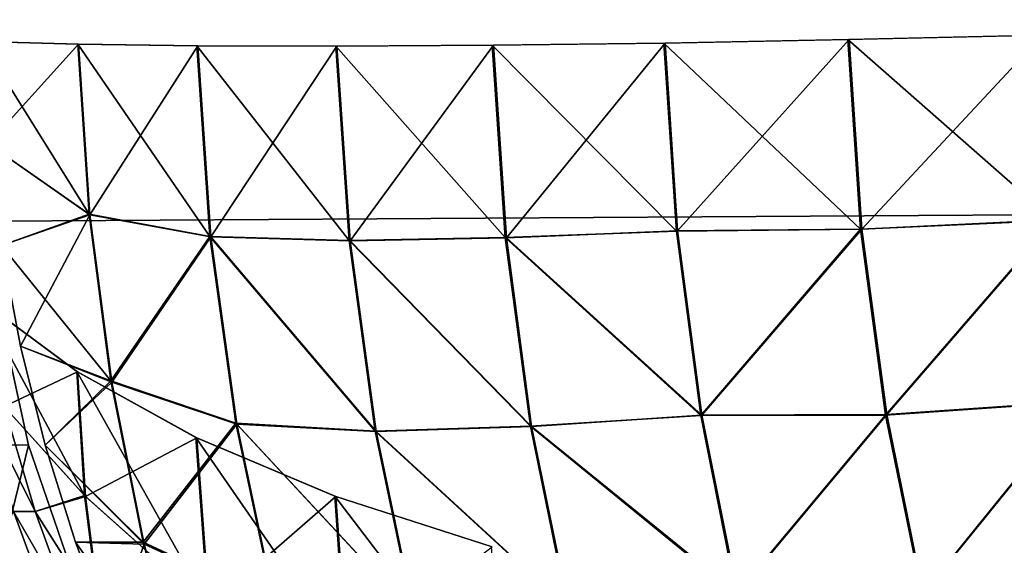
# Model space of a CAD drawing. Header units: millimetres. Extents: x -125 to 125, y -4 to 54.
# Tile 478 of 612: x 72.627 to 73.845, y -0.716 to -0.066. Entities that reach past the tile are written whole.
import ezdxf

# ---------------------------------------------------------------- set-up
doc = ezdxf.new("R2010")
doc.units = ezdxf.units.MM
doc.header["$LTSCALE"] = 65.185185
for name, color, linetype in [('10', 7, 'CONTINUOUS'), ('103', 7, 'CONTINUOUS'), ('104', 7, 'CONTINUOUS'), ('8', 7, 'CONTINUOUS'), ('83', 7, 'CONTINUOUS'), ('84', 7, 'CONTINUOUS'), ('85', 7, 'CONTINUOUS'), ('91', 7, 'CONTINUOUS'), ('92', 7, 'CONTINUOUS'), ('95', 7, 'CONTINUOUS'), ('96', 7, 'CONTINUOUS'), ('97', 7, 'CONTINUOUS')]:
    doc.layers.add(name, color=color, linetype=linetype)

msp = doc.modelspace()

# ---------------------------------------------------------------- linework, layer by layer
at = {"layer": '10', "color": 7, "linetype": 'Continuous'}
for points in [[(123.901, 0, -124.9), (-123.8345, -1.5218, -124.8336), (-123.901, 0, -124.9), (123.901, 0, -124.9)], [(123.8345, -1.5218, -124.8336), (-123.8345, -1.5218, -124.8336), (123.901, 0, -124.9), (123.8345, -1.5218, -124.8336)]]:
    msp.add_3dface(points, dxfattribs=at)
at = {"layer": '103', "color": 7, "linetype": 'Continuous'}
for points in [[(73.6518, -0.0906, -111.8254), (73.8912, -0.085, -111.9037), (73.9067, -0.314, -111.8839), (73.6518, -0.0906, -111.8254)], [(72.7128, -0.3064, -111.0149), (72.579, -0.0927, -110.8133), (72.6988, -0.0962, -111.0327), (72.7128, -0.3064, -111.0149)], [(72.588, -0.2193, -110.8092), (72.579, -0.0927, -110.8133), (72.7128, -0.3064, -111.0149), (72.588, -0.2193, -110.8092)], [(72.7128, -0.3064, -111.0149), (72.6988, -0.0962, -111.0327), (72.8624, -0.3341, -111.2162), (72.7128, -0.3064, -111.0149)], [(72.6988, -0.0962, -111.0327), (72.8462, -0.0982, -111.2369), (72.8624, -0.3341, -111.2162), (72.6988, -0.0962, -111.0327)], [(73.0181, -0.0986, -111.4211), (73.2118, -0.0975, -111.5822), (73.2278, -0.3353, -111.5617), (73.0181, -0.0986, -111.4211)], [(73.2118, -0.0975, -111.5822), (73.4242, -0.0948, -111.7177), (73.4397, -0.3274, -111.698), (73.2118, -0.0975, -111.5822)], [(73.2278, -0.3353, -111.5617), (73.2118, -0.0975, -111.5822), (73.4397, -0.3274, -111.698), (73.2278, -0.3353, -111.5617)], [(73.4242, -0.0948, -111.7177), (73.6518, -0.0906, -111.8254), (73.6676, -0.3251, -111.8053), (73.4242, -0.0948, -111.7177)], [(73.4397, -0.3274, -111.698), (73.4242, -0.0948, -111.7177), (73.6676, -0.3251, -111.8053), (73.4397, -0.3274, -111.698)], [(73.6676, -0.3251, -111.8053), (73.6518, -0.0906, -111.8254), (73.9067, -0.314, -111.8839), (73.6676, -0.3251, -111.8053)], [(72.8624, -0.3341, -111.2162), (72.8462, -0.0982, -111.2369), (73.0345, -0.3391, -111.4001), (72.8624, -0.3341, -111.2162)], [(72.8462, -0.0982, -111.2369), (73.0181, -0.0986, -111.4211), (73.0345, -0.3391, -111.4001), (72.8462, -0.0982, -111.2369)], [(73.0345, -0.3391, -111.4001), (73.0181, -0.0986, -111.4211), (73.2278, -0.3353, -111.5617), (73.0345, -0.3391, -111.4001)], [(72.6043, -0.3451, -110.8016), (72.588, -0.2193, -110.8092), (72.7128, -0.3064, -111.0149), (72.6043, -0.3451, -110.8016)], [(72.7398, -0.5125, -110.9765), (72.6043, -0.3451, -110.8016), (72.7128, -0.3064, -111.0149), (72.7398, -0.5125, -110.9765)], [(72.7398, -0.5125, -110.9765), (72.7128, -0.3064, -111.0149), (72.8624, -0.3341, -111.2162), (72.7398, -0.5125, -110.9765)], [(73.6984, -0.5549, -111.7615), (73.6676, -0.3251, -111.8053), (73.9067, -0.314, -111.8839), (73.6984, -0.5549, -111.7615)], [(73.937, -0.5383, -111.8409), (73.6984, -0.5549, -111.7615), (73.9067, -0.314, -111.8839), (73.937, -0.5383, -111.8409)], [(73.4697, -0.5555, -111.6554), (73.2278, -0.3353, -111.5617), (73.4397, -0.3274, -111.698), (73.4697, -0.5555, -111.6554)], [(73.4697, -0.5555, -111.6554), (73.4397, -0.3274, -111.698), (73.6676, -0.3251, -111.8053), (73.4697, -0.5555, -111.6554)], [(73.6984, -0.5549, -111.7615), (73.4697, -0.5555, -111.6554), (73.6676, -0.3251, -111.8053), (73.6984, -0.5549, -111.7615)], [(72.8943, -0.5649, -111.1708), (72.7398, -0.5125, -110.9765), (72.8624, -0.3341, -111.2162), (72.8943, -0.5649, -111.1708)], [(72.8943, -0.5649, -111.1708), (72.8624, -0.3341, -111.2162), (73.0667, -0.5745, -111.3543), (72.8943, -0.5649, -111.1708)], [(73.0667, -0.5745, -111.3543), (72.8624, -0.3341, -111.2162), (73.0345, -0.3391, -111.4001), (73.0667, -0.5745, -111.3543)], [(73.259, -0.5683, -111.5175), (73.0345, -0.3391, -111.4001), (73.2278, -0.3353, -111.5617), (73.259, -0.5683, -111.5175)], [(73.0667, -0.5745, -111.3543), (73.0345, -0.3391, -111.4001), (73.259, -0.5683, -111.5175), (73.0667, -0.5745, -111.3543)], [(73.259, -0.5683, -111.5175), (73.2278, -0.3353, -111.5617), (73.4697, -0.5555, -111.6554), (73.259, -0.5683, -111.5175)], [(72.6277, -0.4694, -110.7906), (72.6043, -0.3451, -110.8016), (72.7398, -0.5125, -110.9765), (72.6277, -0.4694, -110.7906)], [(72.6583, -0.5919, -110.7764), (72.6277, -0.4694, -110.7906), (72.7398, -0.5125, -110.9765), (72.6583, -0.5919, -110.7764)], [(72.7796, -0.7118, -110.9181), (72.6583, -0.5919, -110.7764), (72.7398, -0.5125, -110.9765), (72.7796, -0.7118, -110.9181)], [(72.7796, -0.7118, -110.9181), (72.7398, -0.5125, -110.9765), (72.8943, -0.5649, -111.1708), (72.7796, -0.7118, -110.9181)], [(73.7437, -0.7766, -111.6948), (73.6984, -0.5549, -111.7615), (73.937, -0.5383, -111.8409), (73.7437, -0.7766, -111.6948)], [(73.9815, -0.7547, -111.7753), (73.7437, -0.7766, -111.6948), (73.937, -0.5383, -111.8409), (73.9815, -0.7547, -111.7753)], [(73.5138, -0.776, -111.5906), (73.259, -0.5683, -111.5175), (73.4697, -0.5555, -111.6554), (73.5138, -0.776, -111.5906)], [(73.5138, -0.776, -111.5906), (73.4697, -0.5555, -111.6554), (73.6984, -0.5549, -111.7615), (73.5138, -0.776, -111.5906)], [(73.7437, -0.7766, -111.6948), (73.5138, -0.776, -111.5906), (73.6984, -0.5549, -111.7615), (73.7437, -0.7766, -111.6948)], [(72.9413, -0.7871, -111.1014), (72.7796, -0.7118, -110.9181), (72.8943, -0.5649, -111.1708), (72.9413, -0.7871, -111.1014)], [(73.1141, -0.8012, -111.2844), (72.8943, -0.5649, -111.1708), (73.0667, -0.5745, -111.3543), (73.1141, -0.8012, -111.2844)], [(72.9413, -0.7871, -111.1014), (72.8943, -0.5649, -111.1708), (73.1141, -0.8012, -111.2844), (72.9413, -0.7871, -111.1014)], [(73.3049, -0.7932, -111.45), (73.0667, -0.5745, -111.3543), (73.259, -0.5683, -111.5175), (73.3049, -0.7932, -111.45)], [(73.3049, -0.7932, -111.45), (73.259, -0.5683, -111.5175), (73.5138, -0.776, -111.5906), (73.3049, -0.7932, -111.45)], [(73.1141, -0.8012, -111.2844), (73.0667, -0.5745, -111.3543), (73.3049, -0.7932, -111.45), (73.1141, -0.8012, -111.2844)], [(72.6958, -0.712, -110.7589), (72.6583, -0.5919, -110.7764), (72.7796, -0.7118, -110.9181), (72.6958, -0.712, -110.7589)], [(72.8315, -0.9014, -110.8405), (72.6958, -0.712, -110.7589), (72.7796, -0.7118, -110.9181), (72.8315, -0.9014, -110.8405)], [(72.7402, -0.8292, -110.7382), (72.6958, -0.712, -110.7589), (72.8315, -0.9014, -110.8405), (72.7402, -0.8292, -110.7382)], [(72.8315, -0.9014, -110.8405), (72.7796, -0.7118, -110.9181), (72.9413, -0.7871, -111.1014), (72.8315, -0.9014, -110.8405)]]:
    msp.add_3dface(points, dxfattribs=at)
at = {"layer": '104', "color": 7, "linetype": 'Continuous'}
for points in [[(72.5773, -0.4119, -107.5263), (72.6075, -0.5442, -107.5388), (72.6983, -0.5014, -107.3253), (72.5773, -0.4119, -107.5263)], [(72.6983, -0.5014, -107.3253), (72.6075, -0.5442, -107.5388), (72.7083, -0.6555, -107.4049), (72.6983, -0.5014, -107.3253)], [(72.846, -0.5831, -107.139), (72.6983, -0.5014, -107.3253), (72.7083, -0.6555, -107.4049), (72.846, -0.5831, -107.139)], [(72.6075, -0.5442, -107.5388), (72.6459, -0.674, -107.5547), (72.7083, -0.6555, -107.4049), (72.6075, -0.5442, -107.5388)], [(72.8614, -0.792, -107.2502), (72.846, -0.5831, -107.139), (72.7083, -0.6555, -107.4049), (72.8614, -0.792, -107.2502)], [(73.0181, -0.6556, -106.9707), (72.846, -0.5831, -107.139), (72.8614, -0.792, -107.2502), (73.0181, -0.6556, -106.9707)], [(72.6459, -0.674, -107.5547), (72.727, -0.8019, -107.4964), (72.7083, -0.6555, -107.4049), (72.6459, -0.674, -107.5547)], [(72.727, -0.8019, -107.4964), (72.8614, -0.792, -107.2502), (72.7083, -0.6555, -107.4049), (72.727, -0.8019, -107.4964)], [(73.0318, -0.8515, -107.0737), (73.0181, -0.6556, -106.9707), (72.8614, -0.792, -107.2502), (73.0318, -0.8515, -107.0737)], [(73.2117, -0.7177, -106.8229), (73.0181, -0.6556, -106.9707), (73.0318, -0.8515, -107.0737), (73.2117, -0.7177, -106.8229)], [(72.6459, -0.674, -107.5547), (72.6923, -0.8007, -107.5739), (72.727, -0.8019, -107.4964), (72.6459, -0.674, -107.5547)]]:
    msp.add_3dface(points, dxfattribs=at)
at = {"layer": '8', "color": 7, "linetype": 'Continuous'}
for points in [[(-123.8345, -1.5218, 124.8336), (123.8345, -1.5218, 124.8336), (-123.901, 0, 124.9), (-123.8345, -1.5218, 124.8336)], [(-123.901, 0, 124.9), (123.8345, -1.5218, 124.8336), (123.901, 0, 124.9), (-123.901, 0, 124.9)]]:
    msp.add_3dface(points, dxfattribs=at)
at = {"layer": '83', "color": 7, "linetype": 'Continuous'}
for points in [[(72.6194, -0.674, 107.6186), (72.5811, -0.5442, 107.6027), (72.6459, -0.674, 107.5547), (72.6194, -0.674, 107.6186)], [(72.6459, -0.674, 107.5547), (72.5811, -0.5442, 107.6027), (72.6075, -0.5442, 107.5388), (72.6459, -0.674, 107.5547)], [(72.6659, -0.8007, 107.6378), (72.6194, -0.674, 107.6186), (72.6923, -0.8007, 107.5739), (72.6659, -0.8007, 107.6378)], [(72.6923, -0.8007, 107.5739), (72.6194, -0.674, 107.6186), (72.6459, -0.674, 107.5547), (72.6923, -0.8007, 107.5739)]]:
    msp.add_3dface(points, dxfattribs=at)
at = {"layer": '84', "color": 7, "linetype": 'Continuous'}
msp.add_3dface([(72.6194, -0.674, 107.6186), (72.6659, -0.8007, 107.6378), (72.5357, -0.7869, 107.9794), (72.6194, -0.674, 107.6186)], dxfattribs=at)
at = {"layer": '85', "color": 7, "linetype": 'Continuous'}
for points in [[(72.5836, -0.3451, 110.7573), (72.4949, -0.589, 110.3859), (72.6376, -0.5919, 110.7321), (72.5836, -0.3451, 110.7573)], [(72.4949, -0.589, 110.3859), (72.5799, -0.8267, 110.3558), (72.6376, -0.5919, 110.7321), (72.4949, -0.589, 110.3859)], [(72.6376, -0.5919, 110.7321), (72.5799, -0.8267, 110.3558), (72.7195, -0.8292, 110.6939), (72.6376, -0.5919, 110.7321)]]:
    msp.add_3dface(points, dxfattribs=at)
at = {"layer": '91', "color": 7, "linetype": 'Continuous'}
for points in [[(73.6535, -0.0906, 111.8261), (73.6693, -0.3248, 111.8059), (73.8929, -0.0849, 111.9041), (73.6535, -0.0906, 111.8261)], [(73.8929, -0.0849, 111.9041), (73.6693, -0.3248, 111.8059), (73.9084, -0.3135, 111.8844), (73.8929, -0.0849, 111.9041)], [(72.6997, -0.0962, 111.0342), (72.579, -0.0927, 110.8133), (72.588, -0.2193, 110.8092), (72.6997, -0.0962, 111.0342)], [(72.7138, -0.3073, 111.0163), (72.6997, -0.0962, 111.0342), (72.588, -0.2193, 110.8092), (72.7138, -0.3073, 111.0163)], [(72.6997, -0.0962, 111.0342), (72.7138, -0.3073, 111.0163), (72.8473, -0.0982, 111.2383), (72.6997, -0.0962, 111.0342)], [(73.0194, -0.0986, 111.4223), (73.0359, -0.3394, 111.4013), (73.2132, -0.0975, 111.5832), (73.0194, -0.0986, 111.4223)], [(73.2132, -0.0975, 111.5832), (73.0359, -0.3394, 111.4013), (73.2293, -0.3355, 111.5628), (73.2132, -0.0975, 111.5832)], [(73.2132, -0.0975, 111.5832), (73.2293, -0.3355, 111.5628), (73.4257, -0.0948, 111.7185), (73.2132, -0.0975, 111.5832)], [(73.4257, -0.0948, 111.7185), (73.2293, -0.3355, 111.5628), (73.4412, -0.3271, 111.6988), (73.4257, -0.0948, 111.7185)], [(73.4257, -0.0948, 111.7185), (73.4412, -0.3271, 111.6988), (73.6535, -0.0906, 111.8261), (73.4257, -0.0948, 111.7185)], [(73.6535, -0.0906, 111.8261), (73.4412, -0.3271, 111.6988), (73.6693, -0.3248, 111.8059), (73.6535, -0.0906, 111.8261)], [(72.8473, -0.0982, 111.2383), (72.7138, -0.3073, 111.0163), (72.8636, -0.3346, 111.2175), (72.8473, -0.0982, 111.2383)], [(72.8473, -0.0982, 111.2383), (72.8636, -0.3346, 111.2175), (73.0194, -0.0986, 111.4223), (72.8473, -0.0982, 111.2383)], [(73.0194, -0.0986, 111.4223), (72.8636, -0.3346, 111.2175), (73.0359, -0.3394, 111.4013), (73.0194, -0.0986, 111.4223)], [(72.6043, -0.3451, 110.8016), (72.7138, -0.3073, 111.0163), (72.588, -0.2193, 110.8092), (72.6043, -0.3451, 110.8016)], [(72.6277, -0.4694, 110.7906), (72.7138, -0.3073, 111.0163), (72.6043, -0.3451, 110.8016), (72.6277, -0.4694, 110.7906)], [(72.741, -0.5142, 110.9776), (72.7138, -0.3073, 111.0163), (72.6277, -0.4694, 110.7906), (72.741, -0.5142, 110.9776)], [(72.7138, -0.3073, 111.0163), (72.741, -0.5142, 110.9776), (72.8636, -0.3346, 111.2175), (72.7138, -0.3073, 111.0163)], [(73.6693, -0.3248, 111.8059), (73.7, -0.5542, 111.7623), (73.9084, -0.3135, 111.8844), (73.6693, -0.3248, 111.8059)], [(73.9084, -0.3135, 111.8844), (73.7, -0.5542, 111.7623), (73.9385, -0.5374, 111.8415), (73.9084, -0.3135, 111.8844)], [(73.4412, -0.3271, 111.6988), (73.2293, -0.3355, 111.5628), (73.4711, -0.555, 111.6564), (73.4412, -0.3271, 111.6988)], [(73.4412, -0.3271, 111.6988), (73.4711, -0.555, 111.6564), (73.6693, -0.3248, 111.8059), (73.4412, -0.3271, 111.6988)], [(73.6693, -0.3248, 111.8059), (73.4711, -0.555, 111.6564), (73.7, -0.5542, 111.7623), (73.6693, -0.3248, 111.8059)], [(72.8636, -0.3346, 111.2175), (72.741, -0.5142, 110.9776), (72.8956, -0.5659, 111.1719), (72.8636, -0.3346, 111.2175)], [(73.0359, -0.3394, 111.4013), (72.8636, -0.3346, 111.2175), (73.0681, -0.5751, 111.3554), (73.0359, -0.3394, 111.4013)], [(72.8636, -0.3346, 111.2175), (72.8956, -0.5659, 111.1719), (73.0681, -0.5751, 111.3554), (72.8636, -0.3346, 111.2175)], [(73.2293, -0.3355, 111.5628), (73.0359, -0.3394, 111.4013), (73.2605, -0.5688, 111.5184), (73.2293, -0.3355, 111.5628)], [(73.0359, -0.3394, 111.4013), (73.0681, -0.5751, 111.3554), (73.2605, -0.5688, 111.5184), (73.0359, -0.3394, 111.4013)], [(73.2293, -0.3355, 111.5628), (73.2605, -0.5688, 111.5184), (73.4711, -0.555, 111.6564), (73.2293, -0.3355, 111.5628)], [(72.6583, -0.5919, 110.7764), (72.741, -0.5142, 110.9776), (72.6277, -0.4694, 110.7906), (72.6583, -0.5919, 110.7764)], [(72.7811, -0.7142, 110.9188), (72.741, -0.5142, 110.9776), (72.6583, -0.5919, 110.7764), (72.7811, -0.7142, 110.9188)], [(72.741, -0.5142, 110.9776), (72.7811, -0.7142, 110.9188), (72.8956, -0.5659, 111.1719), (72.741, -0.5142, 110.9776)], [(73.7, -0.5542, 111.7623), (73.7452, -0.7757, 111.6958), (73.9385, -0.5374, 111.8415), (73.7, -0.5542, 111.7623)], [(73.9385, -0.5374, 111.8415), (73.7452, -0.7757, 111.6958), (73.9829, -0.7533, 111.7762), (73.9385, -0.5374, 111.8415)], [(73.4711, -0.555, 111.6564), (73.2605, -0.5688, 111.5184), (73.5151, -0.7752, 111.5917), (73.4711, -0.555, 111.6564)], [(73.4711, -0.555, 111.6564), (73.5151, -0.7752, 111.5917), (73.7, -0.5542, 111.7623), (73.4711, -0.555, 111.6564)], [(73.7, -0.5542, 111.7623), (73.5151, -0.7752, 111.5917), (73.7452, -0.7757, 111.6958), (73.7, -0.5542, 111.7623)], [(72.8956, -0.5659, 111.1719), (72.7811, -0.7142, 110.9188), (72.9427, -0.7884, 111.1023), (72.8956, -0.5659, 111.1719)], [(73.0681, -0.5751, 111.3554), (72.8956, -0.5659, 111.1719), (73.1156, -0.8021, 111.2853), (73.0681, -0.5751, 111.3554)], [(72.8956, -0.5659, 111.1719), (72.9427, -0.7884, 111.1023), (73.1156, -0.8021, 111.2853), (72.8956, -0.5659, 111.1719)], [(73.2605, -0.5688, 111.5184), (73.0681, -0.5751, 111.3554), (73.3065, -0.7939, 111.4508), (73.2605, -0.5688, 111.5184)], [(73.2605, -0.5688, 111.5184), (73.3065, -0.7939, 111.4508), (73.5151, -0.7752, 111.5917), (73.2605, -0.5688, 111.5184)], [(73.0681, -0.5751, 111.3554), (73.1156, -0.8021, 111.2853), (73.3065, -0.7939, 111.4508), (73.0681, -0.5751, 111.3554)], [(72.6958, -0.712, 110.7589), (72.7811, -0.7142, 110.9188), (72.6583, -0.5919, 110.7764), (72.6958, -0.712, 110.7589)], [(72.7402, -0.8292, 110.7382), (72.7811, -0.7142, 110.9188), (72.6958, -0.712, 110.7589), (72.7402, -0.8292, 110.7382)], [(72.8334, -0.9045, 110.8406), (72.7811, -0.7142, 110.9188), (72.7402, -0.8292, 110.7382), (72.8334, -0.9045, 110.8406)], [(72.7811, -0.7142, 110.9188), (72.8334, -0.9045, 110.8406), (72.9427, -0.7884, 111.1023), (72.7811, -0.7142, 110.9188)]]:
    msp.add_3dface(points, dxfattribs=at)
at = {"layer": '92', "color": 7, "linetype": 'Continuous'}
for points in [[(72.6075, -0.5442, 107.5388), (72.5773, -0.4119, 107.5263), (72.7072, -0.654, 107.4058), (72.6075, -0.5442, 107.5388)], [(72.5773, -0.4119, 107.5263), (72.6974, -0.5008, 107.3267), (72.7072, -0.654, 107.4058), (72.5773, -0.4119, 107.5263)], [(72.6974, -0.5008, 107.3267), (72.8602, -0.7908, 107.2511), (72.7072, -0.654, 107.4058), (72.6974, -0.5008, 107.3267)], [(72.8449, -0.5826, 107.1403), (72.8602, -0.7908, 107.2511), (72.6974, -0.5008, 107.3267), (72.8449, -0.5826, 107.1403)], [(72.6459, -0.674, 107.5547), (72.6075, -0.5442, 107.5388), (72.7072, -0.654, 107.4058), (72.6459, -0.674, 107.5547)], [(73.0168, -0.6551, 106.9718), (73.0305, -0.8506, 107.0746), (72.8449, -0.5826, 107.1403), (73.0168, -0.6551, 106.9718)], [(72.8449, -0.5826, 107.1403), (73.0305, -0.8506, 107.0746), (72.8602, -0.7908, 107.2511), (72.8449, -0.5826, 107.1403)], [(72.6459, -0.674, 107.5547), (72.7072, -0.654, 107.4058), (72.7258, -0.7996, 107.4967), (72.6459, -0.674, 107.5547)], [(72.7072, -0.654, 107.4058), (72.8602, -0.7908, 107.2511), (72.7258, -0.7996, 107.4967), (72.7072, -0.654, 107.4058)], [(73.0168, -0.6551, 106.9718), (73.2255, -0.9283, 106.9356), (73.0305, -0.8506, 107.0746), (73.0168, -0.6551, 106.9718)], [(73.2103, -0.7173, 106.8239), (73.2255, -0.9283, 106.9356), (73.0168, -0.6551, 106.9718), (73.2103, -0.7173, 106.8239)], [(72.6923, -0.8007, 107.5739), (72.6459, -0.674, 107.5547), (72.7258, -0.7996, 107.4967), (72.6923, -0.8007, 107.5739)]]:
    msp.add_3dface(points, dxfattribs=at)
at = {"layer": '95', "color": 7, "linetype": 'Continuous'}
for points in [[(72.6194, -0.674, -107.6186), (72.6459, -0.674, -107.5547), (72.5811, -0.5442, -107.6027), (72.6194, -0.674, -107.6186)], [(72.6459, -0.674, -107.5547), (72.6075, -0.5442, -107.5388), (72.5811, -0.5442, -107.6027), (72.6459, -0.674, -107.5547)], [(72.6923, -0.8007, -107.5739), (72.6459, -0.674, -107.5547), (72.6194, -0.674, -107.6186), (72.6923, -0.8007, -107.5739)], [(72.6659, -0.8007, -107.6378), (72.6923, -0.8007, -107.5739), (72.6194, -0.674, -107.6186), (72.6659, -0.8007, -107.6378)]]:
    msp.add_3dface(points, dxfattribs=at)
at = {"layer": '96', "color": 7, "linetype": 'Continuous'}
msp.add_3dface([(72.6659, -0.8007, -107.6378), (72.6194, -0.674, -107.6186), (72.5357, -0.7869, -107.9794), (72.6659, -0.8007, -107.6378)], dxfattribs=at)
at = {"layer": '97', "color": 7, "linetype": 'Continuous'}
for points in [[(72.6376, -0.5919, -110.7321), (72.4949, -0.589, -110.3859), (72.5836, -0.3451, -110.7573), (72.6376, -0.5919, -110.7321)], [(72.5799, -0.8267, -110.3558), (72.4949, -0.589, -110.3859), (72.6376, -0.5919, -110.7321), (72.5799, -0.8267, -110.3558)], [(72.7195, -0.8292, -110.6939), (72.5799, -0.8267, -110.3558), (72.6376, -0.5919, -110.7321), (72.7195, -0.8292, -110.6939)]]:
    msp.add_3dface(points, dxfattribs=at)

doc.saveas('drawing.dxf')
